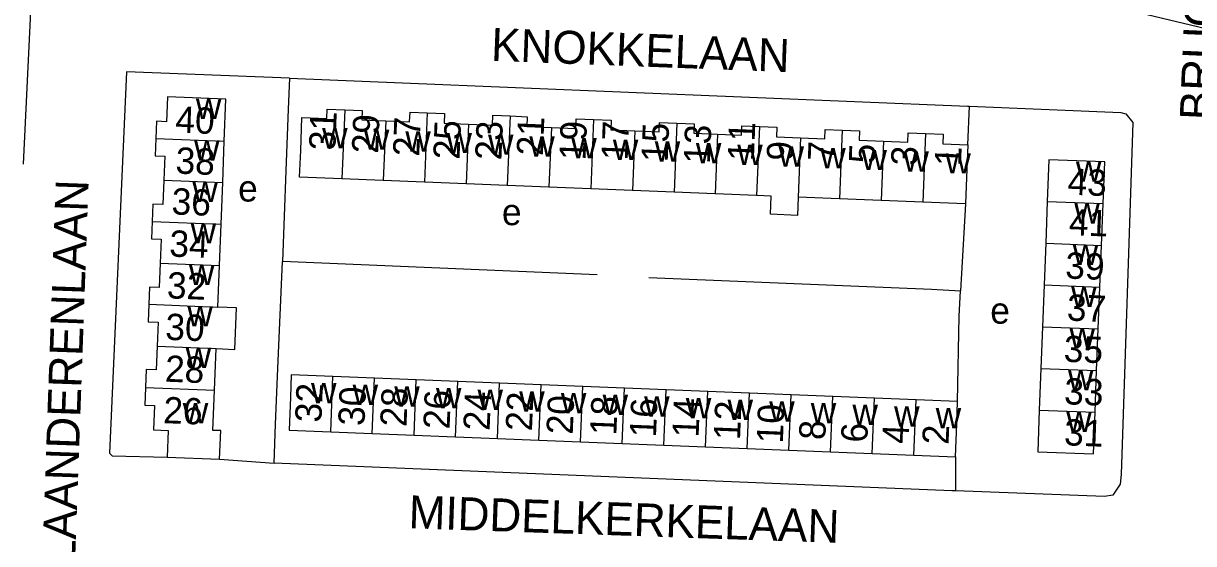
# Model space of a CAD drawing. Extents: x 159675 to 162108, y 386471 to 388472.
# Drawn here: x 161256.3 to 161434, y 387612.9 to 387691.9 of the extents above; entities that cross this region are included whole.
import ezdxf

# ---------------------------------------------------------------- set-up
doc = ezdxf.new("R2010")
doc.units = 0
for name, color, linetype in [('BLT_Basislijn', 7, 'Continuous'), ('BLT_Bebouwing', 7, 'Continuous'), ('BLT_Centroide', 7, 'Continuous'), ('BLT_Huisnummer', 7, 'Continuous'), ('BLT_Huisnummer_ tussenligend', 7, 'Continuous'), ('BLT_Onderverdeling_panden', 7, 'Continuous'), ('BLT_Straatnaam', 7, 'Continuous'), ('BLT_Vlakafsluiter', 7, 'Continuous')]:
    doc.layers.add(name, color=color, linetype=linetype)

msp = doc.modelspace()

# ---------------------------------------------------------------- linework, layer by layer
at = {"layer": 'BLT_Basislijn'}
for p, q in [((161399.69, 387673.44), (161399.93, 387679.3)), ((161399.33, 387664.47), (161398.54, 387651.24)), ((161343.4, 387653.69), (161295.62, 387655.7)), ((161397.78, 387626.05), (161397.82, 387620.85))]:
    msp.add_line(p, q, dxfattribs=at)
for points in [[(161253.03, 387705.48), (161257.9, 387705.31), (161256.25, 387670.49)], [(161296.68, 387683.56), (161271.94, 387684.53), (161269.37, 387626.62), (161269.75, 387626.21), (161278.11, 387625.98)], [(161296.68, 387683.56), (161296.46, 387678.84), (161296.12, 387669.48), (161295.62, 387655.7)], [(161296.68, 387683.56), (161399.6, 387679.31), (161399.93, 387679.3)], [(161399.93, 387679.3), (161422.9, 387678.32), (161423.66, 387678.11), (161424.73, 387676.81), (161422.95, 387623.33), (161422.82, 387621.91), (161421.71, 387620.23), (161420.44, 387620.03), (161397.82, 387620.85)], [(161294.34, 387625.06), (161294.57, 387631.01), (161294.89, 387639.46), (161295.62, 387655.7)], [(161351.22, 387653.26), (161394.18, 387651.48), (161398.54, 387651.24)], [(161398.12, 387634.46), (161398.38, 387647.38), (161398.54, 387651.24)], [(161286.08, 387625.67), (161294.34, 387625.06)], [(161397.82, 387620.85), (161397.27, 387620.87), (161294.34, 387625.06)]]:
    msp.add_lwpolyline(points, dxfattribs=at)
at = {"layer": 'BLT_Bebouwing'}
for p, q in [((161286.54, 387667.69), (161286.78, 387673.98)), ((161310.92, 387668), (161304.64, 387668.25)), ((161286.29, 387661.39), (161286.54, 387667.69)), ((161317.19, 387667.75), (161310.92, 387668)), ((161323.49, 387667.5), (161317.19, 387667.75)), ((161329.75, 387667.25), (161323.49, 387667.5)), ((161336.08, 387666.99), (161329.75, 387667.25)), ((161342.44, 387666.74), (161336.08, 387666.99)), ((161348.77, 387666.49), (161342.44, 387666.74)), ((161355.09, 387666.24), (161348.77, 387666.49)), ((161361.33, 387665.99), (161355.09, 387666.24)), ((161367.61, 387665.74), (161361.33, 387665.99)), ((161380.19, 387665.23), (161373.92, 387665.48)), ((161386.5, 387664.98), (161380.19, 387665.23)), ((161392.85, 387664.73), (161386.5, 387664.98)), ((161399.33, 387664.47), (161392.85, 387664.73)), ((161411.74, 387664.81), (161411.5, 387658.48)), ((161419.96, 387658.15), (161420.21, 387664.49)), ((161286.04, 387655.09), (161286.29, 387661.39)), ((161411.5, 387658.48), (161411.26, 387652.14)), ((161419.72, 387651.81), (161419.96, 387658.15)), ((161285.79, 387648.78), (161286.04, 387655.09)), ((161411.26, 387652.14), (161411.01, 387645.8)), ((161419.47, 387645.48), (161419.72, 387651.81)), ((161411.01, 387645.8), (161410.77, 387639.47)), ((161419.23, 387639.14), (161419.47, 387645.48)), ((161285.29, 387636.17), (161285.54, 387642.51)), ((161309.6, 387638), (161303.28, 387638.26)), ((161315.92, 387637.75), (161309.6, 387638)), ((161410.77, 387639.47), (161410.52, 387633.13)), ((161418.99, 387632.8), (161419.23, 387639.14)), ((161322.25, 387637.49), (161315.92, 387637.75)), ((161328.57, 387637.24), (161322.25, 387637.49)), ((161334.9, 387636.99), (161328.57, 387637.24)), ((161341.22, 387636.74), (161334.9, 387636.99)), ((161347.54, 387636.48), (161341.22, 387636.74)), ((161353.87, 387636.23), (161347.54, 387636.48)), ((161360.19, 387635.98), (161353.87, 387636.23)), ((161366.52, 387635.72), (161360.19, 387635.98)), ((161372.84, 387635.47), (161366.52, 387635.72)), ((161379.16, 387635.22), (161372.84, 387635.47)), ((161385.49, 387634.96), (161379.16, 387635.22)), ((161391.81, 387634.71), (161385.49, 387634.96)), ((161398.12, 387634.46), (161391.81, 387634.71)), ((161302.94, 387629.84), (161309.26, 387629.59)), ((161309.26, 387629.59), (161315.59, 387629.34)), ((161315.59, 387629.34), (161321.91, 387629.08)), ((161321.91, 387629.08), (161328.24, 387628.83)), ((161328.24, 387628.83), (161334.56, 387628.58)), ((161334.56, 387628.58), (161340.88, 387628.32)), ((161340.88, 387628.32), (161347.21, 387628.07)), ((161347.21, 387628.07), (161353.53, 387627.82)), ((161353.53, 387627.82), (161359.86, 387627.57)), ((161359.86, 387627.57), (161366.18, 387627.31)), ((161366.18, 387627.31), (161372.5, 387627.06)), ((161372.5, 387627.06), (161378.83, 387626.8)), ((161378.83, 387626.8), (161385.15, 387626.55)), ((161385.15, 387626.55), (161391.48, 387626.3)), ((161391.48, 387626.3), (161397.78, 387626.05))]:
    msp.add_line(p, q, dxfattribs=at)
for points in [[(161286.78, 387673.98), (161287.03, 387680.34), (161278.17, 387680.69), (161278.03, 387676.94), (161276.49, 387677), (161276.39, 387674.39)], [(161304.64, 387668.25), (161298.22, 387668.51), (161298.38, 387672.57), (161298.58, 387677.56), (161302.35, 387677.41), (161302.41, 387678.85), (161305.06, 387678.74)], [(161305.06, 387678.74), (161307.71, 387678.63), (161307.65, 387677.22), (161311.29, 387677.07)], [(161311.29, 387677.07), (161314.92, 387676.93), (161314.98, 387678.4), (161317.61, 387678.29)], [(161317.61, 387678.29), (161320.24, 387678.19), (161320.18, 387676.69), (161323.85, 387676.55)], [(161323.85, 387676.55), (161327.52, 387676.4), (161327.58, 387677.91), (161330.18, 387677.81)], [(161330.18, 387677.81), (161332.77, 387677.7), (161332.71, 387676.19), (161336.44, 387676.04)], [(161336.44, 387676.04), (161340.16, 387675.89), (161340.22, 387677.37), (161342.86, 387677.26)], [(161342.86, 387677.26), (161345.51, 387677.16), (161345.45, 387675.69), (161349.13, 387675.54)], [(161349.13, 387675.54), (161352.82, 387675.39), (161352.88, 387676.82), (161355.5, 387676.71)], [(161355.5, 387676.71), (161358.12, 387676.61), (161358.07, 387675.17), (161361.69, 387675.02)], [(161361.69, 387675.02), (161365.32, 387674.88), (161365.37, 387676.31), (161368.02, 387676.2)], [(161368.02, 387676.2), (161370.68, 387676.09), (161370.62, 387674.63), (161374.28, 387674.48)], [(161374.28, 387674.48), (161377.94, 387674.34), (161378, 387675.75), (161380.61, 387675.65)], [(161380.61, 387675.65), (161383.22, 387675.54), (161383.17, 387674.12), (161386.86, 387673.98)], [(161386.86, 387673.98), (161390.56, 387673.83), (161390.62, 387675.24), (161393.27, 387675.14)], [(161276.39, 387674.39), (161276.29, 387671.77), (161277.76, 387671.71), (161277.62, 387668.04)], [(161393.27, 387675.14), (161395.92, 387675.03), (161395.86, 387673.59), (161399.69, 387673.44)], [(161399.69, 387673.44), (161399.49, 387668.44), (161399.33, 387664.47)], [(161420.21, 387664.49), (161420.45, 387670.82), (161411.99, 387671.15), (161411.74, 387664.81)], [(161277.62, 387668.04), (161277.47, 387664.37), (161275.94, 387664.43), (161275.83, 387661.8)], [(161373.92, 387665.48), (161373.81, 387662.71), (161369.7, 387662.88), (161369.81, 387665.65), (161367.61, 387665.74)], [(161275.83, 387661.8), (161275.73, 387659.17), (161277.21, 387659.11), (161277.07, 387655.45)], [(161277.07, 387655.45), (161276.92, 387651.78), (161275.43, 387651.83), (161275.33, 387649.2)], [(161275.33, 387649.2), (161275.23, 387646.56), (161276.72, 387646.5), (161276.57, 387642.86)], [(161285.54, 387642.51), (161288.4, 387642.36), (161288.65, 387648.65), (161285.79, 387648.78)], [(161276.57, 387642.86), (161276.43, 387639.23), (161274.94, 387639.28), (161274.84, 387636.59)], [(161303.28, 387638.26), (161296.95, 387638.51), (161296.82, 387635.09), (161296.62, 387630.1), (161302.94, 387629.84)], [(161274.84, 387636.59), (161274.73, 387633.89), (161276.18, 387633.83), (161276.04, 387630.12), (161278.27, 387630.03), (161278.11, 387625.98)], [(161286.08, 387625.67), (161286.25, 387630.02), (161285.05, 387630.06), (161285.29, 387636.17)], [(161397.78, 387626.05), (161397.98, 387631.04), (161398.12, 387634.46)], [(161410.52, 387633.13), (161410.28, 387626.79), (161418.74, 387626.47), (161418.99, 387632.8)], [(161278.11, 387625.98), (161286.08, 387625.67)]]:
    msp.add_lwpolyline(points, dxfattribs=at)
at = {"layer": 'BLT_Onderverdeling_panden'}
for p, q in [((161305.06, 387678.74), (161304.64, 387668.25)), ((161311.29, 387677.07), (161310.92, 387668)), ((161317.61, 387678.29), (161317.19, 387667.75)), ((161330.18, 387677.81), (161329.75, 387667.25)), ((161342.86, 387677.26), (161342.44, 387666.74)), ((161323.85, 387676.55), (161323.49, 387667.5)), ((161336.44, 387676.04), (161336.08, 387666.99)), ((161349.13, 387675.54), (161348.77, 387666.49)), ((161355.5, 387676.71), (161355.09, 387666.24)), ((161368.02, 387676.2), (161367.61, 387665.74)), ((161380.61, 387675.65), (161380.19, 387665.23)), ((161276.39, 387674.39), (161286.78, 387673.98)), ((161361.69, 387675.02), (161361.33, 387665.99)), ((161374.28, 387674.48), (161373.92, 387665.48)), ((161386.86, 387673.98), (161386.5, 387664.98)), ((161393.27, 387675.14), (161392.85, 387664.73)), ((161277.62, 387668.04), (161286.54, 387667.69)), ((161411.74, 387664.81), (161420.21, 387664.49)), ((161275.83, 387661.8), (161286.29, 387661.39)), ((161411.5, 387658.48), (161419.96, 387658.15)), ((161277.07, 387655.45), (161286.04, 387655.09)), ((161411.26, 387652.14), (161419.72, 387651.81)), ((161275.33, 387649.2), (161285.79, 387648.78)), ((161411.01, 387645.8), (161419.47, 387645.48)), ((161276.57, 387642.86), (161285.54, 387642.51)), ((161302.94, 387629.84), (161303.28, 387638.26)), ((161309.26, 387629.59), (161309.6, 387638)), ((161410.77, 387639.47), (161419.23, 387639.14)), ((161274.84, 387636.59), (161285.29, 387636.17)), ((161315.59, 387629.34), (161315.92, 387637.75)), ((161321.91, 387629.08), (161322.25, 387637.49)), ((161328.24, 387628.83), (161328.57, 387637.24)), ((161334.56, 387628.58), (161334.9, 387636.99)), ((161340.88, 387628.32), (161341.22, 387636.74)), ((161347.21, 387628.07), (161347.54, 387636.48)), ((161353.53, 387627.82), (161353.87, 387636.23)), ((161359.86, 387627.57), (161360.19, 387635.98)), ((161366.18, 387627.31), (161366.52, 387635.72)), ((161372.5, 387627.06), (161372.84, 387635.47)), ((161378.83, 387626.8), (161379.16, 387635.22)), ((161385.15, 387626.55), (161385.49, 387634.96)), ((161391.48, 387626.3), (161391.81, 387634.71)), ((161410.52, 387633.13), (161418.99, 387632.8))]:
    msp.add_line(p, q, dxfattribs=at)
at = {"layer": 'BLT_Vlakafsluiter'}
msp.add_line((161425.86, 387693.45), (161444.47, 387689.03), dxfattribs=at)

# ---------------------------------------------------------------- texts
at = {"layer": 'BLT_Centroide'}
for s, p in [('w', (161282.48, 387677.34)), ('w', (161301.64, 387672.91)), ('w', (161307.97, 387672.67)), ('w', (161314.27, 387672.41)), ('w', (161320.52, 387672.16)), ('w', (161282.2, 387671.03)), ('w', (161326.83, 387671.91)), ('w', (161333.09, 387671.64)), ('w', (161339.47, 387671.38)), ('w', (161345.78, 387671.14)), ('w', (161352.14, 387670.88)), ('w', (161358.39, 387670.62)), ('w', (161364.67, 387670.38)), ('w', (161370.94, 387670.11)), ('w', (161377.27, 387669.86)), ('w', (161383.53, 387669.59)), ('w', (161389.89, 387669.34)), ('w', (161396.27, 387669.08)), ('w', (161416.09, 387667.81)), ('w', (161281.95, 387664.72)), ('e', (161288.89, 387664.81)), ('w', (161415.85, 387661.47)), ('e', (161328.94, 387661.22)), ('w', (161281.68, 387658.44)), ('w', (161415.61, 387655.16)), ('w', (161281.43, 387652.12)), ('w', (161415.37, 387648.81)), ('w', (161281.18, 387645.84)), ('e', (161403.08, 387646.26)), ('w', (161415.12, 387642.47)), ('w', (161280.93, 387639.53)), ('w', (161414.88, 387636.12)), ('w', (161299.95, 387634.17)), ('w', (161306.27, 387633.92)), ('w', (161312.59, 387633.67)), ('w', (161318.92, 387633.42)), ('w', (161325.23, 387633.16)), ('w', (161331.56, 387632.91)), ('w', (161337.89, 387632.66)), ('w', (161344.22, 387632.41)), ('w', (161350.53, 387632.16)), ('w', (161356.86, 387631.89)), ('w', (161363.19, 387631.64)), ('w', (161369.52, 387631.39)), ('w', (161280.48, 387631.12)), ('w', (161375.83, 387631.14)), ('w', (161382.16, 387630.88)), ('w', (161388.48, 387630.62)), ('w', (161394.8, 387630.38)), ('w', (161414.63, 387629.81))]:
    msp.add_text(s, height=4, dxfattribs=at).set_placement(p)
at = {"layer": 'BLT_Huisnummer'}
for s, rotation, p in [('40', 357.7414, (161279.3, 387675.29)), ('31', 87.71, (161303.63, 387672.52)), ('21', 87.71, (161335.15, 387671.72)), ('25', 87.71, (161322.49, 387671.14)), ('17', 87.71, (161348.02, 387671.02)), ('13', 87.71, (161360.51, 387670.48)), ('9', 87.71, (161373.11, 387670.94)), ('5', 87.71, (161385.59, 387670.54)), ('1', 87.71, (161398.63, 387670.14)), ('43', 357.8005, (161414.76, 387665.86)), ('34', 357.7414, (161278.39, 387656.47)), ('39', 357.8005, (161414.42, 387653.13)), ('30', 357.7414, (161277.78, 387643.82)), ('35', 357.8005, (161414.19, 387640.48)), ('32', 87.7076, (161301.52, 387631.2)), ('26', 357.7414, (161277.47, 387631.16)), ('26', 87.7076, (161320.98, 387630.18)), ('22', 87.7076, (161333.49, 387629.89)), ('18', 87.7076, (161346.3, 387629.26)), ('14', 87.7076, (161358.79, 387628.93)), ('10', 87.7076, (161371.58, 387628.03)), ('6', 87.7076, (161384.4, 387628.15)), ('31', 357.8005, (161414.24, 387627.8)), ('2', 87.7076, (161396.74, 387627.84))]:
    msp.add_text(s, height=4, rotation=rotation, dxfattribs=at).set_placement(p)
at = {"layer": 'BLT_Huisnummer_ tussenligend'}
for s, rotation, p in [('29', 87.7118, (161310.13, 387672.05)), ('27', 87.7118, (161316.37, 387671.61)), ('23', 87.7118, (161328.85, 387671.04)), ('19', 87.7118, (161341.62, 387671.03)), ('15', 87.7118, (161354.1, 387670.75)), ('11', 87.7118, (161367.18, 387670.91)), ('7', 87.7118, (161379.37, 387670.91)), ('38', 357.7394, (161279.33, 387669.07)), ('3', 87.7118, (161391.99, 387670.2)), ('36', 357.7376, (161278.73, 387662.87)), ('41', 357.7938, (161414.98, 387659.72)), ('32', 357.7437, (161278.02, 387650.12)), ('37', 357.7938, (161414.66, 387646.74)), ('28', 357.7429, (161277.73, 387637.46)), ('33', 357.7938, (161414.25, 387634.03)), ('30', 87.7048, (161308.06, 387630.69)), ('28', 87.7048, (161314.44, 387630.55)), ('24', 87.7048, (161327.06, 387629.96)), ('20', 87.7048, (161339.68, 387629.38)), ('16', 87.7048, (161352.32, 387628.94)), ('12', 87.7048, (161365.08, 387628.52)), ('8', 87.7048, (161378.02, 387628.55)), ('4', 87.7048, (161390.65, 387627.96))]:
    msp.add_text(s, height=4, rotation=rotation, dxfattribs=at).set_placement(p)
at = {"layer": 'BLT_Straatnaam'}
for s, rotation, p in [('BRUGGELAAN', 87.5147, (161436.83, 387677.07)), ('KNOKKELAAN', 357.8189, (161327.23, 387686.19)), ('VLAANDERENLAAN', 87.9602, (161263.96, 387605.28)), ('MIDDELKERKELAAN', 358.0329, (161314.72, 387615.2))]:
    msp.add_text(s, height=5, rotation=rotation, dxfattribs=at).set_placement(p)

doc.saveas('drawing.dxf')
